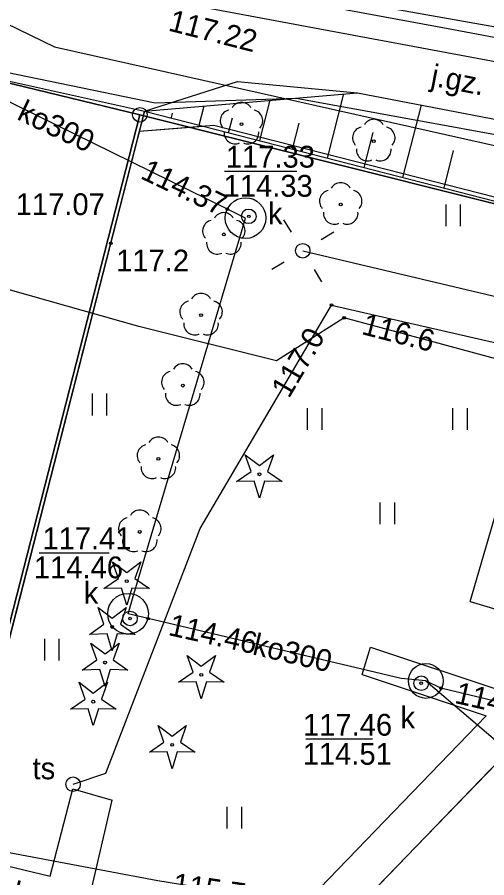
# Model space of a CAD drawing. Extents: x 6424617 to 6425697, y 5665845 to 5667190.
# Drawn here: x 6425405.51 to 6425421.67, y 5666331.53 to 5666361.13 of the extents above; entities that cross this region are included whole.
import ezdxf

# ---------------------------------------------------------------- set-up
doc = ezdxf.new("R2010")
doc.units = 0
for name, color, linetype in [('Warstwa 1', 7, 'Continuous'), ('Warstwa 10', 7, 'Continuous'), ('Warstwa 11', 7, 'Continuous'), ('Warstwa 12', 7, 'Continuous'), ('Warstwa 13', 7, 'Continuous'), ('Warstwa 14', 7, 'Continuous'), ('Warstwa 15', 7, 'Continuous'), ('Warstwa 16', 7, 'Continuous'), ('Warstwa 2', 7, 'Continuous'), ('Warstwa 20', 7, 'Continuous'), ('Warstwa 21', 7, 'Continuous'), ('Warstwa 25', 7, 'Continuous'), ('Warstwa 4', 7, 'Continuous'), ('Warstwa 5', 7, 'Continuous'), ('Warstwa 6', 7, 'Continuous'), ('Warstwa 8', 7, 'Continuous'), ('Warstwa 9', 7, 'Continuous')]:
    doc.layers.add(name, color=color, linetype=linetype)

msp = doc.modelspace()

# ---------------------------------------------------------------- linework, layer by layer
at = {"layer": 'Warstwa 1'}
for p, q in [((6425384.34, 5666363.943), (6425409.727, 5666357.777)), ((6425384.34, 5666363.943), (6425409.727, 5666357.777)), ((6425395.066, 5666300.59), (6425409.727, 5666357.777)), ((6425395.066, 5666300.59), (6425409.727, 5666357.777)), ((6425409.727, 5666357.777), (6425442.84, 5666349.471)), ((6425409.727, 5666357.777), (6425442.84, 5666349.471))]:
    msp.add_line(p, q, dxfattribs=at)
at = {"layer": 'Warstwa 10'}
for p, q in [((6425409.889, 5666357.905), (6425417.217, 5666358.537)), ((6425416.181, 5666356.286), (6425416.75, 5666358.497)), ((6425417.217, 5666358.537), (6425438.819, 5666354.367)), ((6425413.853, 5666356.886), (6425414.212, 5666358.278)), ((6425418.781, 5666355.617), (6425419.423, 5666358.112)), ((6425409.889, 5666357.905), (6425411.901, 5666357.387)), ((6425410.812, 5666357.668), (6425410.854, 5666357.83)), ((6425411.77, 5666357.422), (6425411.94, 5666358.083)), ((6425412.783, 5666357.16), (6425412.914, 5666357.669)), ((6425411.901, 5666357.387), (6425442.221, 5666349.585)), ((6425414.985, 5666356.594), (6425415.214, 5666357.489)), ((6425417.445, 5666355.961), (6425417.756, 5666357.167)), ((6425420.194, 5666355.254), (6425420.525, 5666356.544))]:
    msp.add_line(p, q, dxfattribs=at)
msp.add_lwpolyline([(6425441.845, 5666345.034), (6425435.644, 5666345.684), (6425416.754, 5666350.792), (6425414.426, 5666349.31), (6425409.689, 5666350.497), (6425397.042, 5666354.07), (6425390.053, 5666355.924), (6425382.597, 5666357.904), (6425376.603, 5666359.336), (6425374.869, 5666359.807), (6425368.783, 5666361.001), (6425351.183, 5666364.453), (6425348.415, 5666364.948)], dxfattribs=at)
for points in [[(6425413.055, 5666345.155), (6425413.557, 5666345.502), (6425413.355, 5666346.078), (6425413.84, 5666345.708), (6425414.325, 5666346.078), (6425414.123, 5666345.502), (6425414.625, 5666345.155), (6425414.015, 5666345.169), (6425413.84, 5666344.585), (6425413.665, 5666345.169)], [(6425408.489, 5666341.477), (6425408.991, 5666341.824), (6425408.789, 5666342.4), (6425409.274, 5666342.03), (6425409.759, 5666342.4), (6425409.557, 5666341.824), (6425410.059, 5666341.477), (6425409.449, 5666341.491), (6425409.274, 5666340.907), (6425409.099, 5666341.491)], [(6425407.99, 5666339.902), (6425408.492, 5666340.249), (6425408.29, 5666340.825), (6425408.775, 5666340.455), (6425409.26, 5666340.825), (6425409.058, 5666340.249), (6425409.56, 5666339.902), (6425408.95, 5666339.916), (6425408.775, 5666339.332), (6425408.6, 5666339.916)], [(6425407.745, 5666338.675), (6425408.247, 5666339.022), (6425408.045, 5666339.598), (6425408.53, 5666339.228), (6425409.015, 5666339.598), (6425408.813, 5666339.022), (6425409.315, 5666338.675), (6425408.705, 5666338.689), (6425408.53, 5666338.105), (6425408.355, 5666338.689)], [(6425411.055, 5666338.255), (6425411.557, 5666338.602), (6425411.355, 5666339.178), (6425411.84, 5666338.808), (6425412.325, 5666339.178), (6425412.123, 5666338.602), (6425412.625, 5666338.255), (6425412.015, 5666338.269), (6425411.84, 5666337.685), (6425411.665, 5666338.269)], [(6425407.339, 5666337.33), (6425407.841, 5666337.677), (6425407.639, 5666338.253), (6425408.124, 5666337.883), (6425408.609, 5666338.253), (6425408.407, 5666337.677), (6425408.909, 5666337.33), (6425408.299, 5666337.344), (6425408.124, 5666336.76), (6425407.949, 5666337.344)], [(6425410.055, 5666335.845), (6425410.557, 5666336.192), (6425410.355, 5666336.768), (6425410.84, 5666336.398), (6425411.325, 5666336.768), (6425411.123, 5666336.192), (6425411.625, 5666335.845), (6425411.015, 5666335.859), (6425410.84, 5666335.275), (6425410.665, 5666335.859)]]:
    msp.add_lwpolyline(points, close=True, dxfattribs=at)
for centre, radius in [((6425409.727, 5666357.777), 0.25), ((6425413.84, 5666345.41), 0.05), ((6425409.274, 5666341.732), 0.05), ((6425408.775, 5666340.157), 0.05), ((6425408.53, 5666338.93), 0.05), ((6425411.84, 5666338.51), 0.05), ((6425408.124, 5666337.585), 0.05), ((6425410.84, 5666336.1), 0.05)]:
    msp.add_circle(centre, radius, dxfattribs=at)
at = {"layer": 'Warstwa 11'}
for centre in [(6425413.224, 5666357.455), (6425417.777, 5666356.87), (6425416.64, 5666354.69), (6425412.618, 5666353.662), (6425411.834, 5666350.881), (6425411.205, 5666348.459), (6425410.365, 5666345.939), (6425409.724, 5666343.426)]:
    msp.add_circle(centre, 0.05, dxfattribs=at)
for centre, start, end in [((6425413.224, 5666357.83), 30.1471, 149.8529), ((6425412.867, 5666357.571), 102.1471, 221.8529), ((6425413.581, 5666357.571), 318.1471, 77.8529), ((6425417.777, 5666357.245), 30.1471, 149.8529), ((6425417.42, 5666356.986), 102.1471, 221.8529), ((6425418.134, 5666356.986), 318.1471, 77.8529), ((6425413.004, 5666357.152), 174.1471, 293.8529), ((6425413.444, 5666357.152), 246.1471, 5.8529), ((6425417.557, 5666356.567), 174.1471, 293.8529), ((6425417.997, 5666356.567), 246.1471, 5.8529), ((6425416.283, 5666354.806), 102.1471, 221.8529), ((6425416.64, 5666355.065), 30.1471, 149.8529), ((6425416.997, 5666354.806), 318.1471, 77.8529), ((6425412.618, 5666354.037), 30.1471, 149.8529), ((6425416.42, 5666354.387), 174.1471, 293.8529), ((6425416.86, 5666354.387), 246.1471, 5.8529), ((6425412.261, 5666353.778), 102.1471, 221.8529), ((6425412.975, 5666353.778), 318.1471, 77.8529), ((6425412.398, 5666353.359), 174.1471, 293.8529), ((6425412.838, 5666353.359), 246.1471, 5.8529), ((6425411.834, 5666351.256), 30.1471, 149.8529), ((6425411.477, 5666350.997), 102.1471, 221.8529), ((6425412.191, 5666350.997), 318.1471, 77.8529), ((6425411.614, 5666350.578), 174.1471, 293.8529), ((6425412.054, 5666350.578), 246.1471, 5.8529), ((6425410.848, 5666348.575), 102.1471, 221.8529), ((6425411.205, 5666348.834), 30.1471, 149.8529), ((6425411.562, 5666348.575), 318.1471, 77.8529), ((6425410.985, 5666348.156), 174.1471, 293.8529), ((6425411.425, 5666348.156), 246.1471, 5.8529), ((6425410.365, 5666346.314), 30.1471, 149.8529), ((6425410.008, 5666346.055), 102.1471, 221.8529), ((6425410.722, 5666346.055), 318.1471, 77.8529), ((6425410.145, 5666345.636), 174.1471, 293.8529), ((6425410.585, 5666345.636), 246.1471, 5.8529), ((6425409.367, 5666343.542), 102.1471, 221.8529), ((6425409.724, 5666343.801), 30.1471, 149.8529), ((6425410.081, 5666343.542), 318.1471, 77.8529), ((6425409.504, 5666343.123), 174.1471, 293.8529), ((6425409.944, 5666343.123), 246.1471, 5.8529)]:
    msp.add_arc(centre, 0.375, start, end, dxfattribs=at)
at = {"layer": 'Warstwa 12'}
for points in [[(6425373.736, 5666374.755), (6425375.002, 5666374.56), (6425385.846, 5666370.306), (6425386.476, 5666369.999), (6425406.785, 5666360.113), (6425430.583, 5666354.786), (6425431.352, 5666354.657)], [(6425439.24, 5666333.418), (6425426.991, 5666336.388), (6425420.09, 5666338.051), (6425419.57, 5666338.3), (6425418.724, 5666338.388), (6425410.008, 5666340.443), (6425409.32, 5666340.611), (6425409.518, 5666341.279), (6425413.167, 5666353.556), (6425413.365, 5666354.223), (6425412.738, 5666354.531), (6425402.856, 5666359.381), (6425386.87, 5666366.77), (6425385.858, 5666367.253), (6425385.32, 5666367.51), (6425376.142, 5666372.493), (6425375.647, 5666372.869), (6425375.505, 5666373.611), (6425375.267, 5666374.564), (6425373.736, 5666374.755)], [(6425432.15, 5666358.51), (6425420.34, 5666360.73), (6425408.57, 5666362.91), (6425396.57, 5666365.25), (6425395.48, 5666365.42), (6425395.14, 5666365.16), (6425394.95, 5666364.09), (6425394.31, 5666361.14), (6425394.04, 5666359.97), (6425393.7, 5666359.74), (6425392.53, 5666360.02), (6425389.99, 5666360.58), (6425388.39, 5666360.95), (6425386.07, 5666361.48), (6425384.57, 5666361.92), (6425383.3, 5666362.25), (6425382.92, 5666362.02), (6425380.46, 5666352.06), (6425378.87, 5666345.74), (6425377.99, 5666342.16), (6425377.55, 5666340.46), (6425377.17, 5666340.22), (6425375.82, 5666340.56), (6425306.003, 5666358.105)], [(6425432.76, 5666357.58), (6425420.97, 5666359.78), (6425409.15, 5666361.99)], [(6425442.733, 5666353.01), (6425442.294, 5666353.165), (6425426.57, 5666356.254), (6425415.105, 5666358.333), (6425410.252, 5666358.181), (6425402.62, 5666359.743), (6425392.176, 5666356.979), (6425386.816, 5666356.193), (6425378.162, 5666354.247), (6425377.402, 5666354.057)], [(6425415.331, 5666353.099), (6425442.226, 5666346.736)], [(6425407.427, 5666334.745), (6425408.56, 5666335.13), (6425411.806, 5666343.538), (6425416.324, 5666351.232), (6425432.111, 5666347.615), (6425442.091, 5666346.131)], [(6425372.086, 5666347.268), (6425373.194, 5666346.946), (6425381.905, 5666344.561), (6425389.18, 5666342.374), (6425390.275, 5666342.01), (6425389.074, 5666338.625), (6425388.098, 5666335.616), (6425410.349, 5666331.428), (6425437.797, 5666326.979)], [(6425419.57, 5666338.3), (6425425.6, 5666333.16)]]:
    msp.add_lwpolyline(points, dxfattribs=at)
at = {"layer": 'Warstwa 13'}
msp.add_circle((6425408.729, 5666353.353), 0.045, dxfattribs=at)
at = {"layer": 'Warstwa 14'}
for p, q in [((6425412.644, 5666355.831), (6425415.126, 5666355.831)), ((6425406.266, 5666342.705), (6425408.667, 5666342.705)), ((6425417.733, 5666336.295), (6425415.441, 5666336.295))]:
    msp.add_line(p, q, dxfattribs=at)
for centre in [(6425412.738, 5666354.531), (6425413.475, 5666354.282), (6425416.324, 5666351.232), (6425416.754, 5666350.792), (6425409.388, 5666340.45), (6425410.008, 5666340.443), (6425419.41, 5666338.22), (6425420.09, 5666338.051)]:
    msp.add_circle(centre, 0.045, dxfattribs=at)
at = {"layer": 'Warstwa 15'}
msp.add_circle((6425407.427, 5666334.745), 0.25, dxfattribs=at)
at = {"layer": 'Warstwa 16'}
for centre, radius in [((6425413.365, 5666354.223), 0.7), ((6425409.32, 5666340.611), 0.7), ((6425419.57, 5666338.3), 0.6)]:
    msp.add_circle(centre, radius, dxfattribs=at)
at = {"layer": 'Warstwa 2'}
for points in [[(6425409.889, 5666357.905), (6425401.391, 5666324.767)], [(6425409.712, 5666357.212), (6425412.273, 5666357.417), (6425442.87, 5666349.607)]]:
    msp.add_lwpolyline(points, dxfattribs=at)
msp.add_circle((6425415.331, 5666353.099), 0.25, dxfattribs=at)
at = {"layer": 'Warstwa 20'}
for p, q in [((6425409.889, 5666357.905), (6425411.901, 5666357.387)), ((6425411.901, 5666357.387), (6425442.221, 5666349.585))]:
    msp.add_line(p, q, dxfattribs=at)
at = {"layer": 'Warstwa 21'}
for p, q in [((6425409.889, 5666357.905), (6425417.217, 5666358.537)), ((6425417.217, 5666358.537), (6425438.819, 5666354.367))]:
    msp.add_line(p, q, dxfattribs=at)
at = {"layer": 'Warstwa 4'}
for points in [[(6425414.941, 5666353.74), (6425414.681, 5666354.167)], [(6425415.972, 5666353.489), (6425416.399, 5666353.749)], [(6425414.69, 5666352.709), (6425414.263, 5666352.449)], [(6425415.721, 5666352.458), (6425415.981, 5666352.031)]]:
    msp.add_lwpolyline(points, dxfattribs=at)
for centre in [(6425413.475, 5666354.282), (6425409.388, 5666340.45), (6425419.41, 5666338.22)]:
    msp.add_circle(centre, 0.25, dxfattribs=at)
at = {"layer": 'Warstwa 5'}
for p, q in [((6425409.712, 5666357.212), (6425411.9, 5666357.387)), ((6425411.9, 5666357.387), (6425442.221, 5666349.585)), ((6425405.171, 5666339.506), (6425409.712, 5666357.212)), ((6425420.266, 5666353.945), (6425420.266, 5666354.695)), ((6425420.766, 5666353.945), (6425420.766, 5666354.695)), ((6425408.093, 5666347.434), (6425408.093, 5666348.184)), ((6425408.593, 5666347.434), (6425408.593, 5666348.184)), ((6425415.501, 5666346.937), (6425415.501, 5666347.687)), ((6425416.001, 5666346.937), (6425416.001, 5666347.687)), ((6425420.501, 5666346.937), (6425420.501, 5666347.687)), ((6425421.001, 5666346.937), (6425421.001, 5666347.687)), ((6425421.1, 5666341.03), (6425422.85, 5666347.09)), ((6425418.001, 5666343.687), (6425418.001, 5666344.437)), ((6425418.501, 5666343.687), (6425418.501, 5666344.437)), ((6425421.1, 5666341.03), (6425424.52, 5666340.01)), ((6425406.451, 5666338.998), (6425406.451, 5666339.748)), ((6425406.951, 5666338.998), (6425406.951, 5666339.748)), ((6425417.38, 5666338.52), (6425417.66, 5666339.46)), ((6425417.66, 5666339.46), (6425422.37, 5666337.89)), ((6425417.38, 5666338.52), (6425421.65, 5666337.1)), ((6425414.48, 5666329.68), (6425421.65, 5666337.1)), ((6425406.64, 5666331.58), (6425407.42, 5666334.59)), ((6425407.42, 5666334.59), (6425408.77, 5666334.2)), ((6425408.07, 5666331.18), (6425408.77, 5666334.2)), ((6425412.736, 5666333.223), (6425412.736, 5666333.973)), ((6425413.236, 5666333.223), (6425413.236, 5666333.973)), ((6425403.344, 5666332.384), (6425406.64, 5666331.58))]:
    msp.add_line(p, q, dxfattribs=at)
at = {"layer": 'Warstwa 6'}
for points in [[(6425444.939, 5666358.836), (6425386.434, 5666372.619), (6425384.34, 5666363.943), (6425409.727, 5666357.777), (6425442.84, 5666349.471)], [(6425442.84, 5666349.471), (6425409.727, 5666357.777), (6425395.066, 5666300.59), (6425404.21, 5666298.38), (6425405.211, 5666295.977), (6425410.032, 5666305.93), (6425432.042, 5666301.313)], [(6425400.97, 5666331.18), (6425413.08, 5666328.37), (6425413.351, 5666328.31), (6425413.627, 5666328.276), (6425413.905, 5666328.268), (6425414.182, 5666328.288), (6425414.456, 5666328.335), (6425414.725, 5666328.407), (6425414.985, 5666328.505), (6425415.234, 5666328.628), (6425415.471, 5666328.775), (6425415.692, 5666328.943), (6425415.895, 5666329.132), (6425416.08, 5666329.34), (6425424.92, 5666338.49)]]:
    msp.add_lwpolyline(points, dxfattribs=at)
msp.add_lwpolyline([(6425372.318, 5666314.174), (6425391.459, 5666309.994), (6425389.007, 5666299.923), (6425392.846, 5666298.986), (6425393.331, 5666301.001), (6425395.066, 5666300.59), (6425409.727, 5666357.777), (6425384.34, 5666363.943)], close=True, dxfattribs=at)
at = {"layer": 'Warstwa 8'}
for p, q in [((6425417.754, 5666361.551), (6425439.169, 5666357.733)), ((6425402.63, 5666359.51), (6425409.889, 5666357.905)), ((6425402.63, 5666359.51), (6425409.889, 5666357.905)), ((6425409.889, 5666357.905), (6425413.092, 5666358.927)), ((6425413.092, 5666358.927), (6425417.217, 5666358.537)), ((6425417.217, 5666358.537), (6425438.819, 5666354.367)), ((6425409.711, 5666357.212), (6425409.889, 5666357.905)), ((6425403.936, 5666334.692), (6425409.711, 5666357.212)), ((6425416.08, 5666329.34), (6425424.92, 5666338.49))]:
    msp.add_line(p, q, dxfattribs=at)
at = {"layer": 'Warstwa 9'}
for p, q in [((6425421.1, 5666341.03), (6425422.85, 5666347.09)), ((6425421.1, 5666341.03), (6425424.52, 5666340.01)), ((6425417.38, 5666338.52), (6425417.66, 5666339.46)), ((6425417.66, 5666339.46), (6425422.37, 5666337.89)), ((6425416.08, 5666329.34), (6425424.92, 5666338.49)), ((6425417.38, 5666338.52), (6425421.65, 5666337.1)), ((6425414.48, 5666329.68), (6425421.65, 5666337.1)), ((6425406.64, 5666331.58), (6425407.42, 5666334.59)), ((6425407.42, 5666334.59), (6425408.77, 5666334.2)), ((6425408.07, 5666331.18), (6425408.77, 5666334.2)), ((6425403.344, 5666332.384), (6425406.64, 5666331.58))]:
    msp.add_line(p, q, dxfattribs=at)

# ---------------------------------------------------------------- texts
at = {"layer": 'Warstwa 13'}
for rotation, p in [(334.5501, (6425405.46, 5666357.635)), (346.7311, (6425413.57, 5666339.218))]:
    msp.add_text('ko300', height=0.75, rotation=rotation, dxfattribs=at).set_placement(p)
msp.add_text('117.2', height=0.75, dxfattribs=at).set_placement((6425408.909, 5666352.385))
at = {"layer": 'Warstwa 14'}
for s, rotation, p in [('114.37', 334.5501, (6425409.712, 5666355.603)), ('116.6', 345.5566, (6425417.323, 5666350.238)), ('117.0', 59.5762, (6425414.855, 5666347.99)), ('114.46', 347.4244, (6425410.673, 5666339.882)), ('114.51', 347.1379, (6425420.527, 5666337.546)), ('115.74', 351.481, (6425410.815, 5666330.958))]:
    msp.add_text(s, height=0.75, rotation=rotation, dxfattribs=at).set_placement(p)
for s, p in [('114.33', (6425412.609, 5666354.957)), ('114.46', (6425406.077, 5666341.83)), ('114.51', (6425415.332, 5666335.416))]:
    msp.add_text(s, height=0.75, dxfattribs=at).set_placement(p)
at = {"layer": 'Warstwa 15'}
for s, p in [('117.33', (6425412.685, 5666355.959)), ('117.07', (6425405.454, 5666354.324)), ('117.41', (6425406.373, 5666342.83)), ('117.46', (6425415.341, 5666336.416)), ('ts', (6425406.034, 5666334.916))]:
    msp.add_text(s, height=0.75, dxfattribs=at).set_placement(p)
at = {"layer": 'Warstwa 25'}
msp.add_text('117.22', height=0.75, rotation=345.6998, dxfattribs=at).set_placement((6425410.674, 5666360.68))
at = {"layer": 'Warstwa 5'}
for p in [(6425414.136, 5666354.01), (6425407.795, 5666340.956), (6425418.696, 5666336.664)]:
    msp.add_text('k', height=0.75, dxfattribs=at).set_placement(p)
at = {"layer": 'Warstwa 8'}
msp.add_text('j.gz.', height=0.75, rotation=349.0745, dxfattribs=at).set_placement((6425419.706, 5666358.785))
at = {"layer": 'Warstwa 9'}
msp.add_text('ch.kp.', height=0.75, rotation=346.29, dxfattribs=at).set_placement((6425403.99, 5666331.011))

doc.saveas('drawing.dxf')
